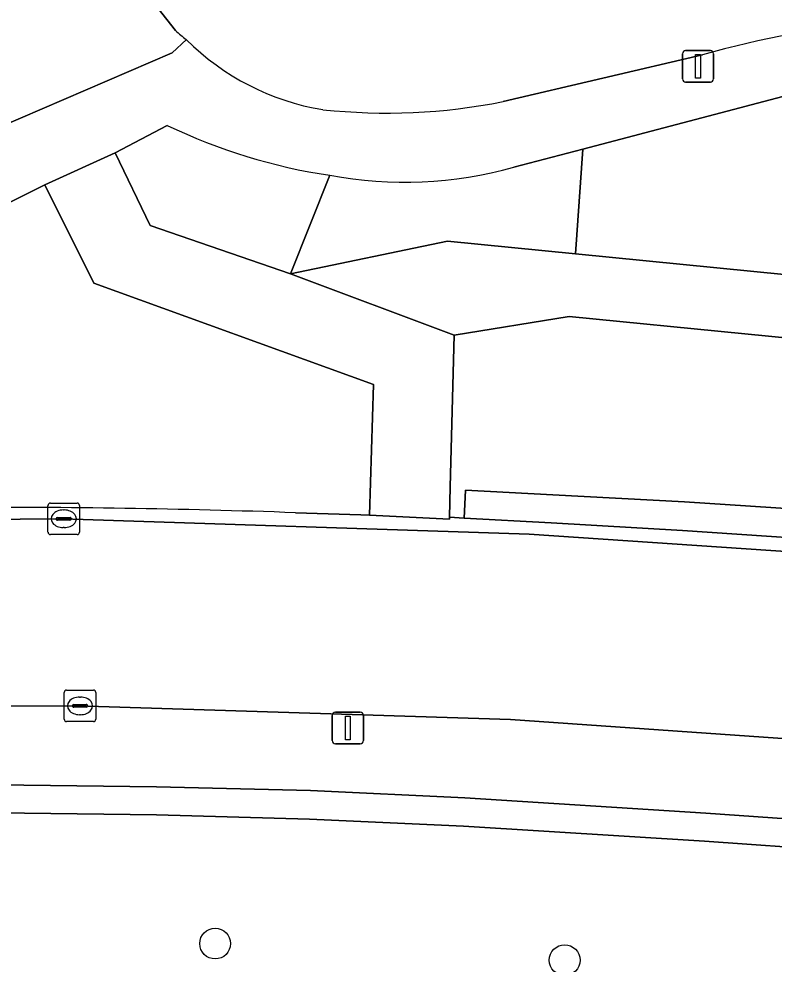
# Model space of a CAD drawing. Extents: x 161084 to 161928, y 385354 to 386522.
# Drawn here: x 161810.87 to 161834.88, y 385753.28 to 385783.31 of the extents above; entities that cross this region are included whole.
import ezdxf

# ---------------------------------------------------------------- set-up
doc = ezdxf.new("R2010")
doc.units = 0
for name, color, linetype in [('IMGEO_Berm_groen', 7, 'Continuous'), ('IMGEO_Boom', 7, 'Continuous'), ('IMGEO_Fietspad_gesloten', 7, 'Continuous'), ('IMGEO_Kolk', 7, 'Continuous'), ('IMGEO_Lichtmast', 7, 'Continuous'), ('IMGEO_Muur', 7, 'Continuous'), ('IMGEO_Voetpad_open', 7, 'Continuous')]:
    doc.layers.add(name, color=color, linetype=linetype)

msp = doc.modelspace()

# ---------------------------------------------------------------- linework, layer by layer
at = {"layer": 'IMGEO_Berm_groen'}
for points in [[(161813.003, 385805.541), (161807.225, 385805.42), (161807.251, 385802.574), (161807.474, 385778.676), (161815.747, 385782.226), (161816.194, 385782.65)], [(161815.85, 385782.937), (161814.865, 385784.198), (161814.344, 385785.247), (161814.025, 385786.374), (161813.804, 385790.519), (161813.003, 385805.541)], [(161815.59, 385779.924), (161813.933, 385779.057), (161815.04, 385776.74), (161819.503, 385775.204), (161820.756, 385778.339)], [(161820.756, 385778.339), (161819.503, 385775.204), (161824.493, 385776.242), (161828.564, 385775.84), (161828.801, 385779.169)], [(161828.801, 385779.169), (161826.6, 385778.598)], [(161822.145, 385771.692), (161813.252, 385774.913), (161811.693, 385778.031), (161807.557, 385775.975), (161804.145, 385775.817), (161804.145, 385767.757)], [(161819.664, 385767.62), (161821.736, 385767.551), (161822.015, 385767.537), (161822.145, 385771.692)]]:
    msp.add_lwpolyline(points, dxfattribs=at)
for points in [[(161856.465, 385779.622), (161843.33, 385780.961), (161838.426, 385781.311), (161835.76, 385781.002), (161828.801, 385779.169), (161828.564, 385775.84), (161839.796, 385774.731), (161853.029, 385772.438), (161855.366, 385772.033), (161855.826, 385772.025)], [(161839.796, 385774.731), (161828.564, 385775.84), (161824.493, 385776.242), (161819.503, 385775.204), (161824.712, 385773.26), (161828.367, 385773.85), (161839.527, 385772.748), (161852.893, 385770.453), (161853.029, 385772.438)], [(161852.893, 385770.453), (161839.527, 385772.748), (161828.367, 385773.85), (161824.712, 385773.26), (161824.582, 385768.445), (161824.556, 385767.475), (161825.027, 385767.449), (161825.062, 385768.341), (161827.847, 385768.192), (161832.024, 385767.966), (161838.319, 385767.552), (161843.862, 385767.158), (161849.432, 385766.773), (161852.625, 385766.548)], [(161851.893, 385755.894), (161841.035, 385756.594), (161832.665, 385757.191), (161825.005, 385757.664), (161820.113, 385757.88), (161815.249, 385758.019), (161811.045, 385758.08), (161808.253, 385758.095), (161803.351, 385758.126), (161803.356, 385758.986), (161803.357, 385759.133), (161802.725, 385759.134), (161802.733, 385757.845), (161802.784, 385750), (161802.815, 385744.897), (161850.764, 385750), (161851.492, 385750.077)]]:
    msp.add_lwpolyline(points, close=True, dxfattribs=at)
for centre, radius, start, end in [((161822.627, 385790.71), 10.313, 228.9171, 231.4063), ((161823.426, 385796.254), 18.113, 244.3646, 261.5219), ((161823.125, 385790.949), 12.83, 259.3603, 285.715), ((161809.874, 385487.464), 280.327, 87.99864, 90.21646)]:
    msp.add_arc(centre, radius, start, end, dxfattribs=at)
at = {"layer": 'IMGEO_Boom'}
for centre in [(161817.11, 385753.933), (161828.219, 385753.406)]:
    msp.add_circle(centre, 0.489, dxfattribs=at)
at = {"layer": 'IMGEO_Fietspad_gesloten'}
for points in [[(161816.906, 385788.407), (161816.657, 385790.625), (161813.804, 385790.519), (161814.025, 385786.374), (161814.344, 385785.247), (161814.865, 385784.198), (161815.85, 385782.937)], [(161826.26, 385780.679), (161832.601, 385782.168)], [(161854.888, 385765.064), (161854.194, 385765.111), (161854.054, 385765.12), (161827.089, 385766.934), (161812.271, 385767.427), (161804.101, 385767.366), (161801.751, 385767.298), (161799.756, 385767.273), (161797.761, 385767.239), (161795.766, 385767.195), (161793.771, 385767.142), (161791.8, 385767.081), (161789.829, 385767.011), (161787.859, 385766.931), (161785.888, 385766.843), (161783.919, 385766.745), (161773.434, 385766.235), (161746.061, 385764.837), (161695.973, 385762.153), (161679.25, 385761.47), (161669.406, 385760.816), (161662.497, 385760.796), (161654.574, 385761.228), (161654.259, 385758.58)], [(161654.411, 385756.819), (161654.682, 385754.039), (161659.174, 385754.48), (161690.922, 385756.162), (161741.931, 385758.623), (161783.101, 385760.974), (161797.455, 385761.439), (161812.73, 385761.489), (161826.499, 385761.052), (161853.653, 385759.156), (161853.793, 385759.146), (161854.478, 385759.099), (161854.888, 385765.064)]]:
    msp.add_lwpolyline(points, dxfattribs=at)
for centre, radius, start, end in [((161842.453, 385746.662), 36.847, 96.4663, 105.5075), ((161822.627, 385790.71), 10.313, 228.9171, 231.4063), ((161821.828, 385788.289), 7.971, 225.0231, 260.6271), ((161822.553, 385799.467), 19.151, 263.9356, 281.1607)]:
    msp.add_arc(centre, radius, start, end, dxfattribs=at)
at = {"layer": 'IMGEO_Kolk'}
for p, q in [((161811.797, 385767.001), (161811.797, 385767.853)), ((161811.872, 385767.927), (161812.724, 385767.927)), ((161812.285, 385767.707), (161812.31, 385767.707)), ((161812.798, 385767.853), (161812.798, 385767.001)), ((161812.056, 385767.421), (161812.056, 385767.433)), ((161812.494, 385767.384), (161812.096, 385767.384)), ((161812.099, 385767.47), (161812.497, 385767.47)), ((161812.54, 385767.433), (161812.54, 385767.421)), ((161812.308, 385767.147), (161812.283, 385767.147)), ((161812.724, 385766.927), (161811.872, 385766.927)), ((161812.389, 385761.984), (161813.241, 385761.984)), ((161812.314, 385761.058), (161812.314, 385761.91)), ((161812.802, 385761.764), (161812.827, 385761.764)), ((161813.315, 385761.91), (161813.315, 385761.058)), ((161812.573, 385761.478), (161812.573, 385761.49)), ((161813.011, 385761.441), (161812.613, 385761.441)), ((161812.616, 385761.527), (161813.014, 385761.527)), ((161813.057, 385761.49), (161813.057, 385761.478)), ((161812.825, 385761.204), (161812.8, 385761.204)), ((161813.241, 385760.984), (161812.389, 385760.984))]:
    msp.add_line(p, q, dxfattribs=at)
for points in [[(161811.797, 385767.001), (161811.797, 385767.853)], [(161811.872, 385767.927), (161812.724, 385767.927)], [(161812.798, 385767.853), (161812.798, 385767.001)], [(161812.724, 385766.927), (161811.872, 385766.927)], [(161812.389, 385761.984), (161813.241, 385761.984)], [(161812.314, 385761.058), (161812.314, 385761.91)], [(161813.315, 385761.91), (161813.315, 385761.058)], [(161813.241, 385760.984), (161812.389, 385760.984)]]:
    msp.add_lwpolyline(points, dxfattribs=at)
for centre, radius, start, end in [((161811.874, 385767.851), 0.0765, 91.552, 178.448), ((161811.874, 385767.851), 0.0765, 91.552, 178.448), ((161812.722, 385767.851), 0.0765, 1.552, 88.448), ((161812.722, 385767.851), 0.0765, 1.552, 88.448), ((161812.096, 385767.43), 0.0403, 85.8775, 175.7526), ((161812.093, 385767.42), 0.0366, 178.938, 274.7102), ((161812.497, 385767.427), 0.043, 264.8664, 352.4533), ((161812.501, 385767.432), 0.0386, 1.7309, 96.639), ((161811.874, 385767.003), 0.0765, 181.552, 268.448), ((161811.874, 385767.003), 0.0765, 181.552, 268.448), ((161812.722, 385767.003), 0.0765, 271.552, 358.448), ((161812.722, 385767.003), 0.0765, 271.552, 358.448), ((161812.391, 385761.908), 0.0765, 91.552, 178.448), ((161812.391, 385761.908), 0.0765, 91.552, 178.448), ((161813.239, 385761.908), 0.0765, 1.552, 88.448), ((161813.239, 385761.908), 0.0765, 1.552, 88.448), ((161812.613, 385761.487), 0.0403, 85.8775, 175.7526), ((161812.61, 385761.477), 0.0366, 178.938, 274.7102), ((161813.014, 385761.484), 0.043, 264.8664, 352.4533), ((161813.018, 385761.489), 0.0386, 1.7309, 96.639), ((161812.391, 385761.06), 0.0765, 181.552, 268.448), ((161812.391, 385761.06), 0.0765, 181.552, 268.448), ((161813.239, 385761.06), 0.0765, 271.552, 358.448), ((161813.239, 385761.06), 0.0765, 271.552, 358.448)]:
    msp.add_arc(centre, radius, start, end, dxfattribs=at)
for centre, major_axis, ratio, start_param, end_param in [((161812.284, 385767.427), (-0.387, 0.002), 0.722429, 4.712389, 7.853982), ((161812.309, 385767.427), (-0.39, 0.002), 0.717154, 1.570796, 4.712389), ((161812.801, 385761.484), (-0.387, 0.002), 0.722429, 4.712389, 7.853982), ((161812.826, 385761.484), (-0.39, 0.002), 0.717154, 1.570796, 4.712389)]:
    msp.add_ellipse(centre, major_axis=major_axis, ratio=ratio, start_param=start_param, end_param=end_param, dxfattribs=at)
at = {"layer": 'IMGEO_Lichtmast'}
for p, q in [((161831.962, 385781.402), (161831.962, 385782.202)), ((161831.962, 385782.202), (161831.962, 385781.402)), ((161832.062, 385782.302), (161832.852, 385782.302)), ((161832.852, 385782.302), (161832.062, 385782.302)), ((161832.952, 385782.202), (161832.952, 385781.402)), ((161832.952, 385781.402), (161832.952, 385782.202)), ((161832.852, 385781.302), (161832.062, 385781.302)), ((161832.062, 385781.302), (161832.852, 385781.302)), ((161820.83, 385760.381), (161820.83, 385761.181)), ((161820.83, 385761.181), (161820.83, 385760.381)), ((161820.93, 385761.281), (161821.72, 385761.281)), ((161821.72, 385761.281), (161820.93, 385761.281)), ((161821.82, 385761.181), (161821.82, 385760.381)), ((161821.82, 385760.381), (161821.82, 385761.181)), ((161821.72, 385760.281), (161820.93, 385760.281)), ((161820.93, 385760.281), (161821.72, 385760.281))]:
    msp.add_line(p, q, dxfattribs=at)
for points in [[(161832.382, 385782.177), (161832.532, 385782.177), (161832.532, 385781.427), (161832.382, 385781.427), (161832.382, 385782.177)], [(161821.25, 385761.156), (161821.4, 385761.156), (161821.4, 385760.406), (161821.25, 385760.406), (161821.25, 385761.156)]]:
    msp.add_lwpolyline(points, dxfattribs=at)
for centre, start, end in [((161832.062, 385782.202), 90, 180), ((161832.062, 385782.202), 90, 180), ((161832.852, 385782.202), 0, 90), ((161832.852, 385782.202), 360, 90), ((161832.062, 385781.402), 180, 270), ((161832.062, 385781.402), 180, 270), ((161832.852, 385781.402), 270, 0), ((161832.852, 385781.402), 270, 0), ((161820.93, 385761.181), 90, 180), ((161820.93, 385761.181), 90, 180), ((161821.72, 385761.181), 0, 90), ((161821.72, 385761.181), 360, 90), ((161820.93, 385760.381), 180, 270), ((161820.93, 385760.381), 180, 270), ((161821.72, 385760.381), 270, 0), ((161821.72, 385760.381), 270, 0)]:
    msp.add_arc(centre, 0.1, start, end, dxfattribs=at)
at = {"layer": 'IMGEO_Muur'}
for points in [[(161825.027, 385767.449), (161827.789, 385767.297), (161831.969, 385767.051), (161838.251, 385766.629), (161843.812, 385766.248), (161849.36, 385765.852), (161853.547, 385765.546), (161854.914, 385765.446), (161854.978, 385766.382), (161854.337, 385766.427), (161852.625, 385766.548), (161849.432, 385766.773), (161843.862, 385767.158), (161838.319, 385767.552), (161832.024, 385767.966), (161827.847, 385768.192), (161825.062, 385768.341)], [(161803.356, 385758.986), (161803.351, 385758.126), (161808.253, 385758.095), (161811.045, 385758.08), (161815.249, 385758.019), (161820.113, 385757.88), (161825.005, 385757.664), (161832.665, 385757.191), (161841.035, 385756.594), (161851.893, 385755.894), (161853.483, 385755.792), (161854.247, 385755.743), (161854.309, 385756.637), (161852.926, 385756.726), (161841.035, 385757.489), (161832.706, 385758.079), (161825.045, 385758.559), (161820.143, 385758.798), (161815.248, 385758.914), (161811.033, 385758.966), (161808.239, 385758.993)]]:
    msp.add_lwpolyline(points, close=True, dxfattribs=at)
at = {"layer": 'IMGEO_Voetpad_open'}
for points in [[(161816.194, 385782.65), (161815.747, 385782.226), (161807.474, 385778.676), (161805.114, 385778.336), (161798.648, 385777.308), (161793.713, 385778.775), (161788.957, 385780.19), (161784.299, 385781.575), (161779.803, 385782.912), (161775.236, 385784.27), (161770.519, 385785.672), (161766.004, 385787.015), (161761.475, 385788.362), (161756.734, 385789.771), (161752.153, 385791.134), (161746.709, 385792.479)], [(161832.601, 385782.168), (161826.26, 385780.679)], [(161826.6, 385778.598), (161828.801, 385779.169), (161835.76, 385781.002), (161838.426, 385781.311), (161843.33, 385780.961), (161856.465, 385779.622), (161857.2, 385781.305)], [(161807.557, 385775.975), (161811.693, 385778.031), (161813.933, 385779.057), (161815.59, 385779.924)], [(161804.101, 385767.366), (161812.271, 385767.427), (161827.089, 385766.934), (161854.054, 385765.12), (161854.194, 385765.111), (161854.888, 385765.064), (161854.914, 385765.446), (161853.547, 385765.546), (161849.36, 385765.852), (161843.812, 385766.248), (161838.251, 385766.629), (161831.969, 385767.051), (161827.789, 385767.297), (161825.027, 385767.449), (161824.556, 385767.475), (161824.554, 385767.418), (161822.015, 385767.537), (161821.736, 385767.551), (161819.664, 385767.62)], [(161826.499, 385761.052), (161812.73, 385761.489), (161797.455, 385761.439), (161783.101, 385760.974), (161741.931, 385758.623), (161690.922, 385756.162), (161659.174, 385754.48), (161654.682, 385754.039), (161650.136, 385753.318), (161647.825, 385752.903), (161642.752, 385752.003), (161639.191, 385751.343), (161639.752, 385748.779)], [(161800.418, 385759.113), (161802.725, 385759.134), (161803.357, 385759.133), (161803.356, 385758.986), (161808.239, 385758.993), (161811.033, 385758.966), (161815.248, 385758.914), (161820.143, 385758.798), (161825.045, 385758.559), (161832.706, 385758.079), (161841.035, 385757.489), (161852.926, 385756.726), (161854.309, 385756.637), (161854.478, 385759.099), (161853.793, 385759.146), (161853.653, 385759.156), (161826.499, 385761.052)]]:
    msp.add_lwpolyline(points, dxfattribs=at)
msp.add_lwpolyline([(161819.503, 385775.204), (161815.04, 385776.74), (161813.933, 385779.057), (161811.693, 385778.031), (161813.252, 385774.913), (161822.145, 385771.692), (161822.015, 385767.537), (161824.554, 385767.418), (161824.556, 385767.475), (161824.582, 385768.445), (161824.712, 385773.26)], close=True, dxfattribs=at)
for centre, radius, start, end in [((161842.453, 385746.662), 36.847, 96.4663, 105.5075), ((161821.828, 385788.289), 7.971, 225.0231, 260.6271), ((161822.553, 385799.467), 19.151, 263.9356, 281.1607), ((161823.426, 385796.254), 18.113, 244.3646, 261.5219), ((161823.125, 385790.949), 12.83, 259.3603, 285.715), ((161809.874, 385487.464), 280.327, 87.99864, 90.21646)]:
    msp.add_arc(centre, radius, start, end, dxfattribs=at)

doc.saveas('drawing.dxf')
